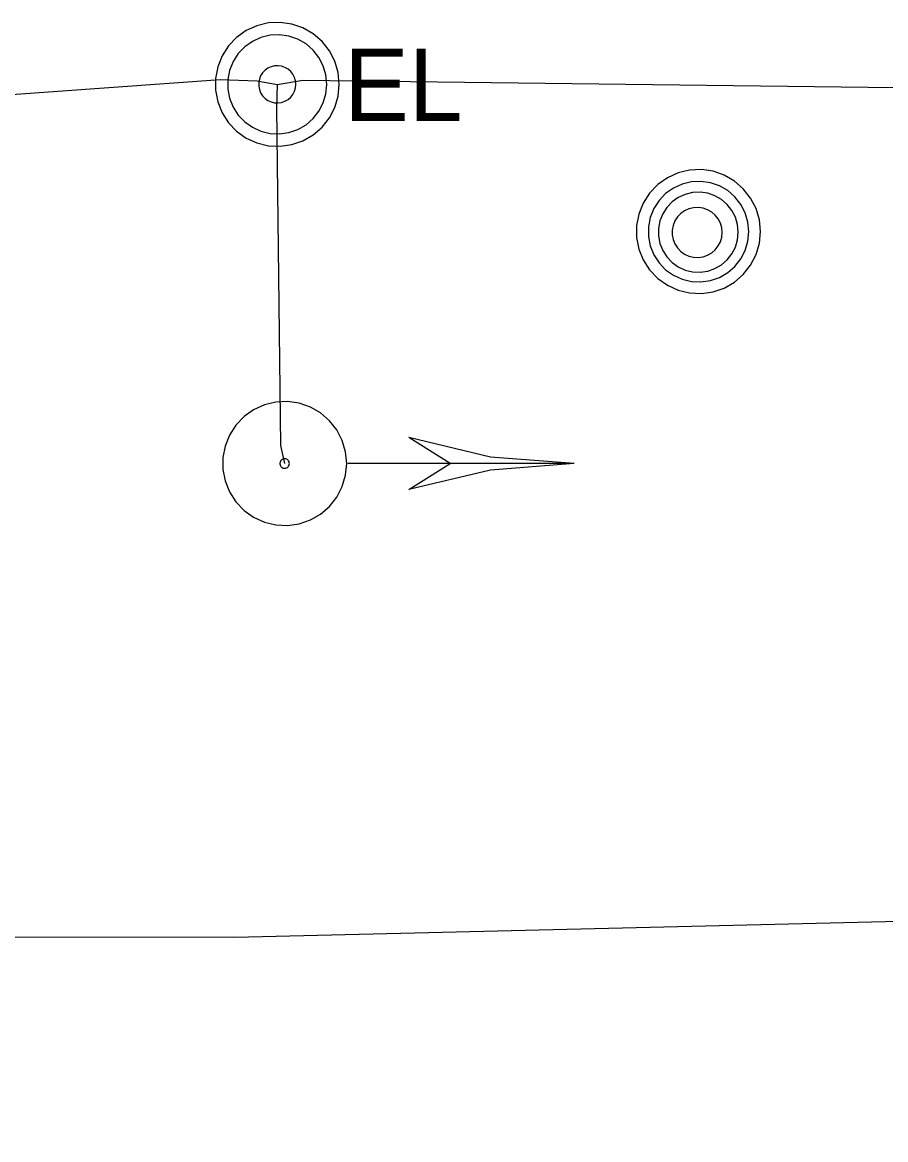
# Model space of a CAD drawing. Extents: x 596028 to 606371, y 330010 to 403088.
# Drawn here: x 602108.4 to 602154.3, y 371494.2 to 371553.6 of the extents above; entities that cross this region are included whole.
import ezdxf

# ---------------------------------------------------------------- set-up
doc = ezdxf.new("R2010")
doc.units = 0
for name, color, linetype in [('E_SIG', 7, 'Continuous'), ('E_UTL_E', 7, 'Continuous'), ('E_UTL_E_UG', 7, 'Continuous'), ('E_UTL_MH', 7, 'Continuous')]:
    doc.layers.add(name, color=color, linetype=linetype)

msp = doc.modelspace()

# ---------------------------------------------------------------- linework, layer by layer
at = {"layer": 'E_SIG'}
for points in [[(602125.625, 371530.104), (602125.565, 371530.729), (602125.388, 371531.331), (602125.101, 371531.889), (602124.713, 371532.382), (602124.239, 371532.793), (602123.695, 371533.106), (602123.103, 371533.311), (602122.482, 371533.401), (602121.855, 371533.371), (602121.245, 371533.223), (602120.675, 371532.962), (602120.164, 371532.598), (602119.731, 371532.144), (602119.391, 371531.617), (602119.158, 371531.034), (602119.039, 371530.418), (602119.039, 371529.791), (602119.158, 371529.175), (602119.391, 371528.592), (602119.731, 371528.065), (602120.164, 371527.61), (602120.675, 371527.247), (602121.245, 371526.986), (602121.855, 371526.838), (602122.482, 371526.808), (602123.103, 371526.897), (602123.695, 371527.103), (602124.239, 371527.416), (602124.713, 371527.827), (602125.101, 371528.32), (602125.388, 371528.878), (602125.565, 371529.48), (602125.625, 371530.104)], [(602137.725, 371530.104), (602133.271, 371530.45), (602128.925, 371531.48)], [(602131.125, 371530.103), (602128.925, 371531.48)], [(602122.577, 371530.104), (602122.572, 371530.152), (602122.559, 371530.198), (602122.537, 371530.241), (602122.507, 371530.279), (602122.471, 371530.31), (602122.429, 371530.334), (602122.384, 371530.35), (602122.337, 371530.357), (602122.289, 371530.354), (602122.242, 371530.343), (602122.198, 371530.323), (602122.159, 371530.295), (602122.126, 371530.26), (602122.1, 371530.22), (602122.082, 371530.176), (602122.073, 371530.128), (602122.073, 371530.08), (602122.082, 371530.033), (602122.1, 371529.989), (602122.126, 371529.948), (602122.159, 371529.914), (602122.198, 371529.886), (602122.242, 371529.866), (602122.289, 371529.855), (602122.337, 371529.852), (602122.384, 371529.859), (602122.429, 371529.875), (602122.471, 371529.899), (602122.507, 371529.93), (602122.537, 371529.968), (602122.559, 371530.011), (602122.572, 371530.057), (602122.577, 371530.104)], [(602137.724, 371530.103), (602125.683, 371530.103)], [(602137.725, 371530.104), (602133.271, 371529.759), (602128.925, 371528.729)], [(602128.925, 371528.731), (602131.125, 371530.103)]]:
    msp.add_lwpolyline(points, dxfattribs=at)
at = {"layer": 'E_UTL_E'}
for points in [[(602125.229, 371550.267), (602125.17, 371550.892), (602124.993, 371551.494), (602124.706, 371552.051), (602124.318, 371552.544), (602123.844, 371552.955), (602123.3, 371553.269), (602122.707, 371553.474), (602122.086, 371553.563), (602121.46, 371553.533), (602120.85, 371553.386), (602120.279, 371553.125), (602119.768, 371552.761), (602119.335, 371552.307), (602118.996, 371551.779), (602118.763, 371551.197), (602118.644, 371550.581), (602118.644, 371549.953), (602118.763, 371549.337), (602118.996, 371548.755), (602119.335, 371548.227), (602119.768, 371547.773), (602120.279, 371547.409), (602120.85, 371547.149), (602121.46, 371547.001), (602122.086, 371546.971), (602122.707, 371547.06), (602123.3, 371547.265), (602123.844, 371547.579), (602124.318, 371547.99), (602124.706, 371548.483), (602124.993, 371549.041), (602125.17, 371549.643), (602125.229, 371550.267)], [(602125.229, 371550.267), (602125.17, 371550.892), (602124.993, 371551.494), (602124.706, 371552.051), (602124.318, 371552.544), (602123.844, 371552.955), (602123.3, 371553.269), (602122.707, 371553.474), (602122.086, 371553.563), (602121.46, 371553.533), (602120.85, 371553.386), (602120.279, 371553.125), (602119.768, 371552.761), (602119.335, 371552.307), (602118.996, 371551.779), (602118.763, 371551.197), (602118.644, 371550.581), (602118.644, 371549.953), (602118.763, 371549.337), (602118.996, 371548.755), (602119.335, 371548.227), (602119.768, 371547.773), (602120.279, 371547.409), (602120.85, 371547.149), (602121.46, 371547.001), (602122.086, 371546.971), (602122.707, 371547.06), (602123.3, 371547.265), (602123.844, 371547.579), (602124.318, 371547.99), (602124.706, 371548.483), (602124.993, 371549.041), (602125.17, 371549.643), (602125.229, 371550.267)], [(602124.569, 371550.267), (602124.522, 371550.767), (602124.38, 371551.248), (602124.15, 371551.694), (602123.84, 371552.089), (602123.461, 371552.418), (602123.026, 371552.668), (602122.552, 371552.833), (602122.055, 371552.904), (602121.554, 371552.88), (602121.066, 371552.762), (602120.609, 371552.553), (602120.201, 371552.262), (602119.854, 371551.899), (602119.583, 371551.477), (602119.396, 371551.011), (602119.301, 371550.518), (602119.301, 371550.016), (602119.396, 371549.523), (602119.583, 371549.057), (602119.854, 371548.635), (602120.201, 371548.272), (602120.609, 371547.981), (602121.066, 371547.772), (602121.554, 371547.654), (602122.055, 371547.63), (602122.552, 371547.701), (602123.026, 371547.866), (602123.461, 371548.117), (602123.84, 371548.445), (602124.15, 371548.84), (602124.38, 371549.286), (602124.522, 371549.767), (602124.569, 371550.267)], [(602124.569, 371550.267), (602124.522, 371550.767), (602124.38, 371551.248), (602124.15, 371551.694), (602123.84, 371552.089), (602123.461, 371552.418), (602123.026, 371552.668), (602122.552, 371552.833), (602122.055, 371552.904), (602121.554, 371552.88), (602121.066, 371552.762), (602120.609, 371552.553), (602120.201, 371552.262), (602119.854, 371551.899), (602119.583, 371551.477), (602119.396, 371551.011), (602119.301, 371550.518), (602119.301, 371550.016), (602119.396, 371549.523), (602119.583, 371549.057), (602119.854, 371548.635), (602120.201, 371548.272), (602120.609, 371547.981), (602121.066, 371547.772), (602121.554, 371547.654), (602122.055, 371547.63), (602122.552, 371547.701), (602123.026, 371547.866), (602123.461, 371548.117), (602123.84, 371548.445), (602124.15, 371548.84), (602124.38, 371549.286), (602124.522, 371549.767), (602124.569, 371550.267)], [(602122.919, 371550.267), (602122.902, 371550.454), (602122.849, 371550.635), (602122.762, 371550.802), (602122.646, 371550.95), (602122.504, 371551.073), (602122.341, 371551.168), (602122.163, 371551.229), (602121.977, 371551.256), (602121.789, 371551.247), (602121.606, 371551.203), (602121.434, 371551.124), (602121.281, 371551.015), (602121.151, 371550.879), (602121.049, 371550.721), (602120.98, 371550.546), (602120.944, 371550.361), (602120.944, 371550.173), (602120.98, 371549.988), (602121.049, 371549.813), (602121.151, 371549.655), (602121.281, 371549.519), (602121.434, 371549.41), (602121.606, 371549.331), (602121.789, 371549.287), (602121.977, 371549.278), (602122.163, 371549.305), (602122.341, 371549.367), (602122.504, 371549.461), (602122.646, 371549.584), (602122.762, 371549.732), (602122.849, 371549.899), (602122.902, 371550.08), (602122.919, 371550.267)], [(602122.919, 371550.267), (602122.902, 371550.454), (602122.849, 371550.635), (602122.762, 371550.802), (602122.646, 371550.95), (602122.504, 371551.073), (602122.341, 371551.168), (602122.163, 371551.229), (602121.977, 371551.256), (602121.789, 371551.247), (602121.606, 371551.203), (602121.434, 371551.124), (602121.281, 371551.015), (602121.151, 371550.879), (602121.049, 371550.721), (602120.98, 371550.546), (602120.944, 371550.361), (602120.944, 371550.173), (602120.98, 371549.988), (602121.049, 371549.813), (602121.151, 371549.655), (602121.281, 371549.519), (602121.434, 371549.41), (602121.606, 371549.331), (602121.789, 371549.287), (602121.977, 371549.278), (602122.163, 371549.305), (602122.341, 371549.367), (602122.504, 371549.461), (602122.646, 371549.584), (602122.762, 371549.732), (602122.849, 371549.899), (602122.902, 371550.08), (602122.919, 371550.267)]]:
    msp.add_lwpolyline(points, dxfattribs=at)
at = {"layer": 'E_UTL_E_UG'}
for points in [[(602061.813, 371387.039), (602055.422, 371404.98), (602047.794, 371418.677), (602040.491, 371434.081), (602040.312, 371435.214), (602040.236, 371445.526), (602041.218, 371475.393), (602043.25, 371506.735), (602043.358, 371514.453), (602043.307, 371516.646), (602044.262, 371521.903), (602048.227, 371532.452), (602053.997, 371544.42), (602057.089, 371548.855), (602058.01, 371549.853), (602059.002, 371550.654), (602101.607, 371549.279), (602118.903, 371550.518), (602120.863, 371550.462), (602121.928, 371550.266)], [(602121.928, 371550.266), (602121.885, 371549.014), (602122.101, 371531.069), (602122.324, 371530.105)], [(602121.928, 371550.266), (602123.291, 371550.48), (602159.08, 371550.041), (602163.801, 371549.075)], [(602016.535, 371504.714), (602038.799, 371504.964), (602119.649, 371504.924), (602167.55, 371506.07), (602177.074, 371506.663), (602200.211, 371506.591)]]:
    msp.add_lwpolyline(points, dxfattribs=at)
at = {"layer": 'E_UTL_MH'}
for points in [[(602147.633, 371542.439), (602147.573, 371543.064), (602147.396, 371543.666), (602147.109, 371544.223), (602146.721, 371544.716), (602146.247, 371545.127), (602145.703, 371545.441), (602145.111, 371545.646), (602144.49, 371545.735), (602143.863, 371545.706), (602143.253, 371545.558), (602142.683, 371545.297), (602142.171, 371544.933), (602141.739, 371544.479), (602141.399, 371543.951), (602141.166, 371543.369), (602141.047, 371542.753), (602141.047, 371542.125), (602141.166, 371541.509), (602141.399, 371540.927), (602141.739, 371540.399), (602142.171, 371539.945), (602142.683, 371539.581), (602143.253, 371539.321), (602143.863, 371539.173), (602144.49, 371539.143), (602145.111, 371539.232), (602145.703, 371539.437), (602146.247, 371539.751), (602146.721, 371540.162), (602147.109, 371540.655), (602147.396, 371541.213), (602147.573, 371541.815), (602147.633, 371542.439)], [(602147.017, 371542.435), (602146.969, 371542.941), (602146.825, 371543.43), (602146.592, 371543.882), (602146.277, 371544.282), (602145.893, 371544.615), (602145.452, 371544.87), (602144.971, 371545.036), (602144.468, 371545.108), (602143.959, 371545.084), (602143.465, 371544.964), (602143.002, 371544.753), (602142.587, 371544.458), (602142.236, 371544.089), (602141.961, 371543.661), (602141.772, 371543.189), (602141.676, 371542.689), (602141.676, 371542.18), (602141.772, 371541.681), (602141.961, 371541.208), (602142.236, 371540.78), (602142.587, 371540.412), (602143.002, 371540.117), (602143.465, 371539.905), (602143.959, 371539.785), (602144.468, 371539.761), (602144.971, 371539.833), (602145.452, 371540), (602145.893, 371540.254), (602146.277, 371540.588), (602146.592, 371540.988), (602146.825, 371541.44), (602146.969, 371541.928), (602147.017, 371542.435)], [(602146.454, 371542.406), (602146.415, 371542.809), (602146.301, 371543.197), (602146.116, 371543.557), (602145.866, 371543.875), (602145.56, 371544.14), (602145.209, 371544.343), (602144.827, 371544.475), (602144.426, 371544.533), (602144.022, 371544.513), (602143.628, 371544.418), (602143.26, 371544.25), (602142.931, 371544.015), (602142.651, 371543.722), (602142.432, 371543.382), (602142.282, 371543.006), (602142.205, 371542.608), (602142.205, 371542.204), (602142.282, 371541.806), (602142.432, 371541.43), (602142.651, 371541.09), (602142.931, 371540.797), (602143.26, 371540.562), (602143.628, 371540.394), (602144.022, 371540.299), (602144.426, 371540.279), (602144.827, 371540.337), (602145.209, 371540.469), (602145.56, 371540.672), (602145.866, 371540.937), (602146.116, 371541.255), (602146.301, 371541.615), (602146.415, 371542.003), (602146.454, 371542.406)], [(602145.598, 371542.391), (602145.574, 371542.643), (602145.503, 371542.886), (602145.387, 371543.111), (602145.23, 371543.31), (602145.039, 371543.476), (602144.82, 371543.602), (602144.581, 371543.685), (602144.33, 371543.721), (602144.077, 371543.709), (602143.831, 371543.649), (602143.601, 371543.544), (602143.394, 371543.397), (602143.22, 371543.214), (602143.083, 371543.001), (602142.989, 371542.766), (602142.941, 371542.517), (602142.941, 371542.264), (602142.989, 371542.015), (602143.083, 371541.78), (602143.22, 371541.567), (602143.394, 371541.384), (602143.601, 371541.237), (602143.831, 371541.132), (602144.077, 371541.072), (602144.33, 371541.06), (602144.581, 371541.096), (602144.82, 371541.179), (602145.039, 371541.306), (602145.23, 371541.472), (602145.387, 371541.671), (602145.503, 371541.896), (602145.574, 371542.139), (602145.598, 371542.391)]]:
    msp.add_lwpolyline(points, dxfattribs=at)

# ---------------------------------------------------------------- texts
at = {"layer": 'E_UTL_E'}
msp.add_text('EL', height=3.8491, dxfattribs=at).set_placement((602125.493, 371548.321))
msp.add_text('EL', height=3.8491, dxfattribs=at).set_placement((602125.493, 371548.321))

doc.saveas('drawing.dxf')
